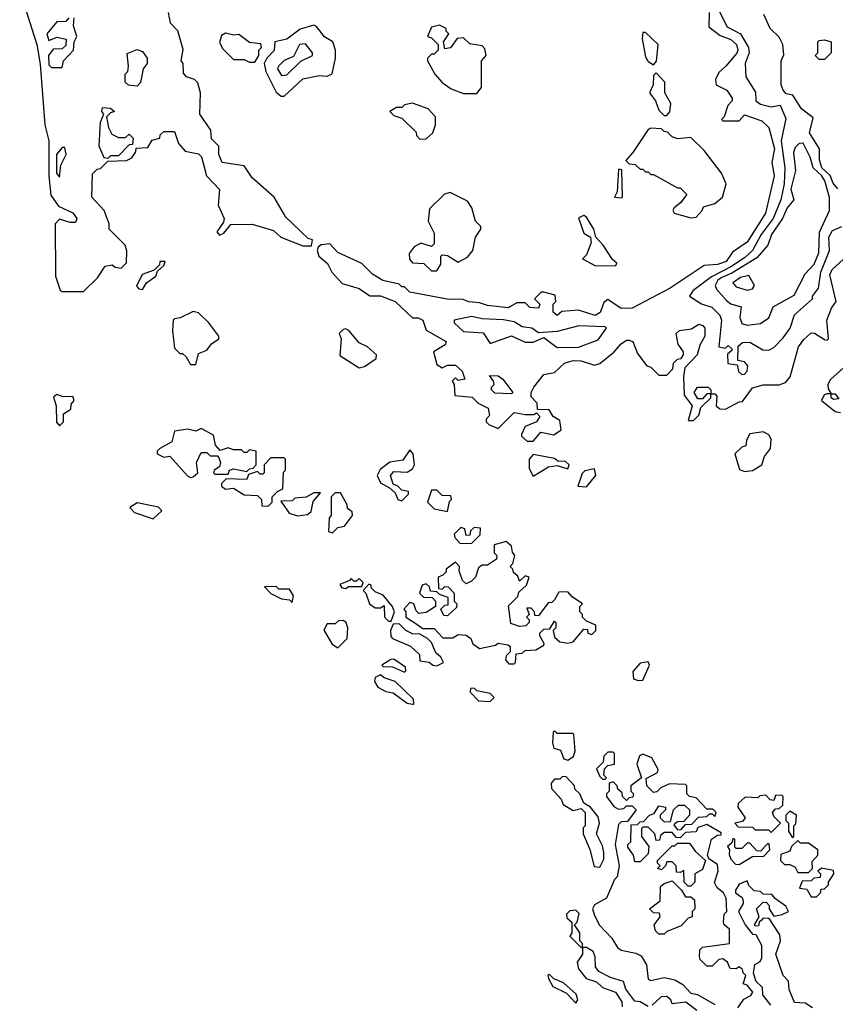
# Model space of a CAD drawing. Extents: x 2889633 to 3052318, y 540750 to 918690.
# Tile 442 of 656: x 2977916 to 2980965, y 797428 to 801108. Entities that reach past the tile are written whole.
import ezdxf

# ---------------------------------------------------------------- set-up
doc = ezdxf.new("R2010")
doc.units = 0

msp = doc.modelspace()

# ---------------------------------------------------------------- linework, layer by layer
at = {"layer": '0CON02XD'}
for points in [[(2977916, 801216), (2977980, 801015), (2977992.4, 800942.4), (2978010, 800715), (2978024.4, 800655), (2978025.5, 800525), (2978032.7, 800452.7), (2978060.7, 800410.7), (2978115, 800386.7), (2978130, 800365), (2978125, 800350), (2978105, 800350), (2978065, 800362.5), (2978048.8, 800345), (2978049.5, 800149.5), (2978067, 800097), (2978075, 800092.5), (2978155, 800092.5), (2978206.4, 800143.6), (2978235, 800187.5), (2978261.7, 800191.7), (2978273, 800183), (2978295, 800180), (2978315, 800200), (2978317, 800243), (2978310, 800265), (2978250, 800325), (2978250, 800345), (2978231.2, 800395), (2978186.2, 800445), (2978188.3, 800531.7), (2978205, 800550), (2978218.3, 800551.7), (2978245, 800580), (2978315, 800582.5), (2978335, 800592.5), (2978350, 800615), (2978351.7, 800628.3), (2978395, 800630), (2978411.7, 800658.3)], [(2978411.7, 800658.3), (2978440, 800665), (2978441.7, 800678.3), (2978455, 800690), (2978495, 800690), (2978510, 800645), (2978535, 800617.5), (2978585, 800606.7), (2978596.1, 800596.1), (2978614.1, 800524.1), (2978663, 800473), (2978657.5, 800415), (2978680, 800365), (2978678.3, 800351.7), (2978652.5, 800315), (2978663, 800303), (2978679.3, 800310.7), (2978705, 800342.5), (2978785, 800343.8), (2978865, 800320), (2978892.5, 800295), (2978975, 800262.5), (2979007, 800263), (2979010, 800285), (2978995, 800290), (2978910.7, 800370.7), (2978867.5, 800445), (2978785, 800517.5), (2978755, 800562.5), (2978672.5, 800575), (2978660, 800605), (2978660, 800635), (2978633, 800663), (2978630, 800695), (2978590, 800755), (2978592.5, 800835), (2978581.7, 800871.7), (2978570, 800885), (2978540, 800895), (2978528.3, 800908.3), (2978527.5, 800945), (2978520, 800955), (2978527, 800997), (2978507, 801067), (2978480, 801095), (2978472.5, 801135)], [(2980493.8, 801135), (2980491.7, 801081.7), (2980535, 801048.8), (2980575, 801033.8), (2980595.8, 801015), (2980600.8, 800995), (2980596.7, 800983.3), (2980555.7, 800934.3), (2980529.5, 800910.5), (2980516.7, 800885), (2980520, 800865), (2980560, 800845), (2980580, 800815), (2980580, 800805), (2980563, 800787), (2980550, 800745), (2980540, 800735), (2980545, 800730), (2980605, 800730), (2980625, 800752.5), (2980690.7, 800730.7), (2980716.7, 800705), (2980737.1, 800625), (2980728, 800575), (2980735.9, 800524.1), (2980703.8, 800385), (2980635, 800276.7), (2980580.5, 800239.5), (2980556.7, 800205), (2980525, 800193.8), (2980475, 800190), (2980347.5, 800105), (2980205, 800030), (2980165, 800028.8), (2980115, 800062.5), (2980099.3, 800050.7), (2980085.8, 800014.2), (2980067, 800003), (2980005, 800022.5), (2979943, 800017), (2979925, 800002.5), (2979910, 800015), (2979910, 800045), (2979920, 800055), (2979918.3, 800078.3), (2979875, 800090), (2979865, 800090), (2979840, 800065), (2979860, 800045), (2979855, 800030), (2979823, 800033), (2979805, 800050), (2979775, 800050), (2979741.7, 800031.7), (2979665, 800040), (2979635, 800050), (2979595, 800053.3), (2979573, 800063), (2979513.9, 800063.9), (2979375, 800090), (2979355, 800110), (2979345, 800110), (2979335, 800120), (2979273.9, 800133.9), (2979235, 800157.5), (2979195, 800197.5), (2979105, 800237.5), (2979075, 800270), (2979043, 800267), (2979031.7, 800258.3), (2979027.5, 800245), (2979033.8, 800223.8), (2979066.4, 800196.4), (2979082.5, 800165), (2979121.7, 800121.7), (2979185, 800103.8), (2979225, 800076.7), (2979265, 800076.7), (2979320, 800055), (2979383.9, 799993.9), (2979405, 799993.3), (2979422.5, 799985), (2979435, 799947.5), (2979510, 799905), (2979506.4, 799893.6), (2979463, 799867), (2979475, 799820), (2979495, 799807.5), (2979515, 799817.5), (2979545, 799817.5), (2979570, 799795), (2979580, 799765), (2979555, 799760), (2979545, 799770), (2979533, 799757), (2979540, 799745), (2979543, 799703), (2979607, 799697), (2979630, 799675), (2979666.7, 799656.7), (2979671.7, 799628.3), (2979660, 799615), (2979660, 799605), (2979670, 799595), (2979705, 799580), (2979765, 799640), (2979805, 799632.5), (2979837.5, 799632.5), (2979848.3, 799638.3), (2979860, 799625), (2979847.5, 799605), (2979805, 799587.5), (2979791.7, 799558.3), (2979791.7, 799551.7), (2979813, 799533), (2979835, 799532.5), (2979863.8, 799566.2), (2979913, 799557), (2979940, 799575), (2979935, 799610), (2979910, 799625), (2979895, 799650), (2979851.7, 799651.7), (2979850, 799675), (2979828.3, 799698.3), (2979827.5, 799715), (2979837.5, 799735), (2979875, 799782.5), (2979915, 799790), (2979952.5, 799825), (2979985, 799833.8), (2980015, 799833.3), (2980065, 799817.5), (2980085, 799823.3), (2980137.5, 799865), (2980165, 799896.7), (2980185, 799910), (2980195, 799910), (2980207.5, 799905), (2980225, 799860), (2980260, 799815), (2980275, 799810), (2980305, 799780), (2980335, 799780), (2980357, 799803), (2980360, 799825), (2980375, 799840), (2980388.3, 799841.7), (2980397.5, 799855), (2980397, 799867), (2980377.5, 799895), (2980370, 799935), (2980383, 799947), (2980427, 799953), (2980455, 799970), (2980470, 799965), (2980477.5, 799955), (2980476.7, 799925), (2980458.3, 799891.7), (2980448.8, 799855), (2980403, 799807), (2980397.5, 799775), (2980400, 799705), (2980430, 799665), (2980415, 799610), (2980435, 799610), (2980455, 799630), (2980461.7, 799658.3), (2980500, 799695), (2980500, 799710), (2980485, 799710), (2980468.3, 799691.7), (2980451.7, 799691.7), (2980437.5, 799715), (2980450, 799735), (2980490, 799735), (2980500, 799725), (2980500, 799710), (2980515, 799710), (2980521.7, 799701.7), (2980520, 799665), (2980533.6, 799653.6), (2980555, 799652.5), (2980605, 799680), (2980618.3, 799681.7), (2980655, 799732.5), (2980695, 799743.3), (2980755, 799743.3), (2980778.3, 799751.7), (2980796.1, 799773.9), (2980827.5, 799885), (2980847, 799913), (2980875, 799937.5), (2980886.7, 799936.7), (2980925, 799912.5), (2980935, 799910), (2980940, 799915), (2980933.3, 799985), (2980950.3, 800029.7), (2980968.8, 800055), (2980944.1, 800154.1), (2980953.3, 800175), (2980995, 800213.3)], [(2980528.8, 801145), (2980561.2, 801081.2), (2980610, 801055), (2980640, 801005), (2980642.5, 800985), (2980627.5, 800945), (2980630, 800895), (2980667, 800837), (2980667.5, 800805), (2980685, 800792.5), (2980725, 800782.5), (2980758.3, 800788.3), (2980779.5, 800739.5), (2980762.5, 800655), (2980776, 800555), (2980774.2, 800495), (2980761.2, 800435), (2980732.5, 800365), (2980687.5, 800305), (2980655, 800246.2), (2980625, 800218), (2980574, 800185), (2980502.7, 800147.3), (2980432.5, 800095), (2980420, 800075), (2980465, 800046.7), (2980503.6, 800033.6), (2980533.6, 800003.6), (2980540, 799985), (2980530, 799885), (2980555, 799880), (2980565, 799890), (2980578.3, 799878.3), (2980578.3, 799871.7), (2980562.5, 799857.5), (2980563, 799823), (2980598.3, 799818.3), (2980603.6, 799793.6), (2980615, 799782.5)], [(2980975, 800476.2), (2980957.3, 800497.3), (2980945.5, 800525.5), (2980914.3, 800555), (2980905.9, 800584.1), (2980906.2, 800625), (2980868.8, 800685), (2980881.7, 800741.7), (2980838.8, 800775), (2980806.4, 800826.4), (2980781.7, 800831.7), (2980770, 800845), (2980762.5, 800865), (2980763, 800923), (2980762.5, 800955), (2980773, 800977), (2980768.8, 801015), (2980755, 801043.3), (2980721.2, 801075), (2980698.1, 801128.1)], [(2978100, 801115), (2978088.3, 801101.7), (2978055, 801100), (2978017.5, 801055), (2978025, 801030), (2978055, 801042.5), (2978090, 801035), (2978088.3, 801011.7), (2978075, 801000), (2978041.7, 800998.3), (2978023.3, 800975), (2978025, 800940), (2978035, 800930), (2978075, 800930)], [(2978075, 800930), (2978080, 800955), (2978117.5, 800995), (2978120, 801025), (2978130, 801045), (2978117.5, 801085), (2978120, 801115)], [(2978905, 800822.5), (2978975, 800887.5), (2979035, 800900), (2979065, 800896.7), (2979083.6, 800906.4), (2979096.7, 800965), (2979096.7, 800995), (2979086.7, 801025), (2979055, 801043.8), (2979025, 801082.5), (2979015, 801087.5), (2978965, 801073.3), (2978915, 801036), (2978870, 801025), (2978866.7, 800993.3), (2978840, 800965), (2978830, 800945), (2978836.2, 800915), (2978875, 800837.5), (2978893, 800823), (2978905, 800822.5)], [(2979625, 800832.5), (2979642.5, 800855), (2979642.5, 800955), (2979660, 800975), (2979655, 801000), (2979645, 801010), (2979598.3, 801018.3), (2979575, 801040), (2979551.7, 801038.3), (2979526.4, 801003.6), (2979505, 801000), (2979500, 801025), (2979520, 801055), (2979510, 801065), (2979510, 801075), (2979485, 801087.5), (2979455, 801080), (2979440, 801045), (2979455, 801040), (2979480, 801015), (2979480, 800995), (2979465, 800980), (2979455, 800980), (2979440, 800965), (2979440, 800955), (2979467.5, 800905), (2979495, 800873.3), (2979529.3, 800849.3), (2979575, 800832.5), (2979625, 800832.5)], [(2978795, 800950), (2978810, 800975), (2978810, 800995), (2978820, 801005), (2978817.5, 801017.5), (2978775, 801023.3), (2978735, 801052.5), (2978715, 801050), (2978685, 801057.5), (2978670.7, 801049.3), (2978663, 801023), (2978675, 801000), (2978715, 800960), (2978755, 800960), (2978775, 800950), (2978795, 800950)], [(2980285, 800940), (2980296.4, 800953.6), (2980302.5, 801015), (2980255, 801060), (2980245, 801060), (2980243, 801037), (2980255, 800970), (2980265, 800952.5), (2980285, 800940)], [(2978895, 800900), (2978915, 800902.5), (2978967, 800953), (2979010, 800975), (2979010, 800985), (2978985, 801017.5), (2978962.5, 801015), (2978939.3, 800970.7), (2978905, 800956.2), (2978883.3, 800935), (2978880, 800925), (2978895, 800900)], [(2980925, 800960), (2980905, 800960), (2980890, 800975), (2980900, 800985), (2980900, 801025), (2980905, 801030), (2980925, 801032.5), (2980950, 801025), (2980950, 800985), (2980925, 800960)], [(2978355, 800860), (2978323, 800863), (2978310, 800875), (2978310, 800905), (2978320, 800915), (2978322.5, 800935), (2978318.3, 800981.7), (2978355, 800997.5), (2978375, 800990), (2978392.5, 800965), (2978392.5, 800945), (2978377.5, 800925), (2978367, 800873), (2978355, 800860)], [(2980335, 800750), (2980346.4, 800763.6), (2980350, 800795), (2980327.5, 800835), (2980327.5, 800875), (2980295, 800910), (2980285, 800900), (2980283.8, 800865), (2980270, 800835), (2980293.3, 800805), (2980305, 800770), (2980325, 800750), (2980335, 800750)], [(2979411.7, 800661.7), (2979435, 800662.5), (2979460, 800685), (2979470, 800715), (2979470, 800745), (2979442.5, 800775), (2979385, 800796.7), (2979355, 800790), (2979345, 800780), (2979325, 800780), (2979300, 800765), (2979315, 800750), (2979345, 800740), (2979398.3, 800688.3), (2979400, 800675), (2979411.7, 800661.7)], [(2978245, 800590), (2978231.7, 800591.7), (2978213.3, 800635), (2978217.5, 800725), (2978230, 800755), (2978222.5, 800765), (2978225, 800780), (2978255, 800777.5), (2978270, 800765), (2978255, 800760), (2978240, 800745), (2978247.5, 800705), (2978260.7, 800680.7), (2978285, 800667.5), (2978311.7, 800668.3), (2978325, 800680), (2978340, 800665), (2978338.3, 800641.7), (2978325, 800640), (2978285, 800600), (2978255, 800600), (2978245, 800590)], [(2980425, 800367.5), (2980445, 800370), (2980467.5, 800395), (2980471.7, 800408.3), (2980515, 800421.2), (2980543.3, 800445), (2980557.5, 800495), (2980540, 800535), (2980475, 800620), (2980425, 800667.5), (2980375, 800662.5), (2980355, 800670), (2980338.3, 800688.3), (2980325, 800690), (2980315, 800700), (2980275, 800702.5), (2980265, 800697.5), (2980208.3, 800611.7), (2980181.7, 800581.7), (2980195, 800570), (2980217, 800567), (2980235, 800550), (2980245, 800550), (2980255, 800540), (2980265, 800540), (2980275, 800530), (2980285, 800530), (2980375, 800480), (2980385, 800480), (2980410, 800455), (2980386.4, 800423.6), (2980362.5, 800405), (2980357.5, 800395), (2980362.5, 800385), (2980425, 800367.5)], [(2980635, 799966.7), (2980685, 799973.3), (2980716.7, 799993.3), (2980732.5, 800035), (2980811.7, 800078.3), (2980851.7, 800158.3), (2980886.2, 800195), (2980903, 800237), (2980905.8, 800314.2), (2980943.8, 800395), (2980943.6, 800443.6), (2980925.5, 800505.5), (2980914.2, 800525), (2980882, 800555), (2980871.2, 800595), (2980845, 800646.7), (2980830, 800645), (2980815, 800630), (2980808.3, 800611.7), (2980816.2, 800545), (2980799.2, 800475), (2980810, 800435), (2980784.5, 800405.5), (2980768, 800365), (2980726.2, 800305), (2980713.3, 800265), (2980671.7, 800218.3), (2980578.6, 800161.4), (2980541.2, 800145), (2980525.7, 800134.3), (2980516.2, 800115), (2980521.2, 800101.2), (2980558.3, 800058.3), (2980575, 800046.7), (2980612.5, 800035), (2980607.5, 799995), (2980615, 799972.5), (2980635, 799966.7)], [(2978065, 800520), (2978070, 800565), (2978090, 800605), (2978085, 800630), (2978075, 800630), (2978053.3, 800605), (2978053.3, 800535), (2978065, 800520)], [(2980165, 800442.5), (2980170, 800445), (2980167.5, 800547.5), (2980155, 800550), (2980150, 800465), (2980140, 800445), (2980165, 800442.5)], [(2979475, 800170), (2979490, 800195), (2979490, 800225), (2979495, 800230), (2979515, 800227.5), (2979555, 800202.5), (2979589.5, 800220.5), (2979610, 800245), (2979620, 800295), (2979640, 800325), (2979640, 800335), (2979620, 800355), (2979606.7, 800405), (2979589.5, 800429.5), (2979525, 800462.5), (2979503.6, 800456.4), (2979448.3, 800401.7), (2979442.5, 800355), (2979465, 800310), (2979465, 800270), (2979455, 800260), (2979415, 800272.5), (2979390.7, 800259.3), (2979372.5, 800235), (2979373, 800213), (2979385, 800200), (2979427, 800197), (2979455, 800170), (2979475, 800170)], [(2980068.3, 800188.3), (2980145, 800190), (2980148.3, 800198.3), (2980131.7, 800211.7), (2980097.5, 800265), (2980070, 800295), (2980062.5, 800325), (2980035, 800370), (2980025, 800376.7), (2980005, 800367.5), (2980025, 800310), (2980050, 800295), (2980052.5, 800275), (2980035, 800230), (2980020, 800215), (2980068.3, 800188.3)], [(2980615, 799782.5), (2980625, 799783.3), (2980635.9, 799794.1), (2980637.5, 799815), (2980625, 799830), (2980600, 799835), (2980601.7, 799888.3), (2980618.3, 799901.7), (2980645, 799902.5), (2980694.1, 799874.1), (2980716.4, 799873.6), (2980735, 799882.5), (2980770.5, 799919.5), (2980796.7, 799955), (2980812.5, 800005), (2980880, 800065), (2980880, 800075), (2980902.5, 800105), (2980910.8, 800165), (2980943.8, 800245), (2980941.2, 800295), (2980955, 800320), (2980990, 800335)], [(2978375, 800100), (2978390, 800125), (2978425, 800150), (2978431.7, 800168.3), (2978455, 800190), (2978460, 800205), (2978440, 800205), (2978438.3, 800191.7), (2978418.3, 800171.7), (2978373.6, 800156.4), (2978352.5, 800112.5), (2978361.7, 800101.7), (2978375, 800100)], [(2980635, 800096.7), (2980655, 800102.5), (2980662.5, 800115), (2980641.7, 800151.7), (2980610, 800145), (2980582.5, 800125), (2980595, 800110), (2980635, 800096.7)], [(2978575, 799820), (2978585, 799860), (2978615, 799872.5), (2978633.6, 799896.4), (2978660, 799915), (2978660, 799925), (2978622.5, 799975), (2978585, 800012.5), (2978565, 800017.5), (2978516.4, 799993.6), (2978495, 799990), (2978490, 799985), (2978487.5, 799945), (2978495, 799880), (2978515, 799860), (2978525, 799860), (2978538.3, 799848.3), (2978555, 799820), (2978575, 799820)], [(2979925, 799882.5), (2980005, 799883.8), (2980078.3, 799911.7), (2980110, 799955), (2980105, 799960), (2980006.4, 799963.6), (2979925, 799942.5), (2979855, 799937.5), (2979830, 799955), (2979795, 799960), (2979765, 799978.8), (2979725, 799986.2), (2979645, 799990), (2979605, 799998.8), (2979540, 799985), (2979540, 799975), (2979575, 799942.5), (2979648.3, 799938.3), (2979675, 799897.5), (2979755, 799926.7), (2979805, 799903.3), (2979835, 799903.3), (2979875, 799920), (2979925, 799882.5)], [(2979185, 799807.5), (2979205, 799812.5), (2979248.3, 799841.7), (2979250, 799855), (2979216.1, 799886.1), (2979185, 799900), (2979146.4, 799946.4), (2979135, 799952.5), (2979125, 799950), (2979110, 799935), (2979117.5, 799915), (2979113, 799853), (2979185, 799807.5)], [(2980995, 799807.5), (2980947, 799763), (2980937.5, 799745), (2980938.3, 799728.3), (2980950, 799710), (2980965, 799710), (2980978.3, 799691.7), (2980958.3, 799688.3), (2980950, 799695), (2980950, 799710), (2980935, 799710), (2980923.6, 799706.4), (2980913.3, 799685), (2980963.9, 799643.9), (2980985, 799640)], [(2979755, 799710), (2979691.7, 799711.7), (2979680, 799725), (2979680, 799735), (2979690, 799745), (2979687, 799757), (2979671.7, 799778.3), (2979705, 799776.7), (2979722.5, 799765), (2979760, 799715), (2979755, 799710)], [(2978065, 799590), (2978080, 799605), (2978080, 799635), (2978107, 799653), (2978108.3, 799671.7), (2978120, 799685), (2978115, 799700), (2978078.3, 799698.3), (2978055, 799707.5), (2978043, 799697), (2978052.5, 799665), (2978053.6, 799603.6), (2978065, 799590)], [(2978555, 799397.5), (2978565, 799400), (2978582.5, 799415), (2978577, 799453), (2978595, 799490), (2978615, 799490), (2978628.3, 799478.3), (2978655, 799477.5), (2978660.7, 799470.7), (2978667, 799453), (2978662.5, 799437.5), (2978642.5, 799425), (2978640, 799415), (2978645, 799410), (2978695, 799410), (2978700, 799425), (2978715, 799430), (2978765, 799420), (2978775, 799430), (2978788.3, 799431.7), (2978800, 799445), (2978800, 799495), (2978775, 799500), (2978765, 799490), (2978755, 799490), (2978745, 799500), (2978715, 799500), (2978695, 799507.5), (2978665, 799497.5), (2978648.3, 799518.3), (2978640, 799555), (2978595, 799580), (2978575, 799570), (2978545, 799577.5), (2978495, 799570), (2978485, 799530), (2978440, 799505), (2978430, 799495), (2978430, 799485), (2978455, 799472.5), (2978477, 799477), (2978543.6, 799403.6), (2978555, 799397.5)], [(2980625, 799420), (2980655, 799423.3), (2980690, 799445), (2980700, 799475), (2980722.5, 799505), (2980725, 799540), (2980716.4, 799556.4), (2980695, 799567.5), (2980645, 799560), (2980633, 799537), (2980630, 799515), (2980615, 799510), (2980590, 799485), (2980607, 799427), (2980625, 799420)], [(2979345, 799310), (2979370, 799335), (2979370, 799345), (2979345, 799350), (2979330, 799365), (2979311.7, 799371.7), (2979302.5, 799405), (2979315, 799420), (2979365, 799417.5), (2979385, 799430), (2979392.5, 799445), (2979387.5, 799485), (2979375, 799500), (2979348.3, 799461.7), (2979300, 799455), (2979263.6, 799426.4), (2979252.5, 799405), (2979265, 799377.5), (2979298.3, 799358.3), (2979320, 799340), (2979330, 799315), (2979345, 799310)], [(2978845, 799290), (2978860, 799305), (2978860, 799325), (2978880, 799345), (2978900, 799355), (2978902.5, 799417.5), (2978910, 799425), (2978910, 799465), (2978905, 799470), (2978855, 799470), (2978830, 799445), (2978830, 799415), (2978825, 799410), (2978815, 799410), (2978805, 799420), (2978771.7, 799408.3), (2978765, 799390), (2978688.3, 799391.7), (2978670, 799375), (2978670, 799365), (2978685, 799353.3), (2978715, 799357.5), (2978755, 799332.5), (2978805, 799330), (2978820, 799315), (2978821.7, 799291.7), (2978845, 799290)], [(2979835, 799402.5), (2979893, 799437), (2979925, 799442.5), (2979965, 799430), (2979970, 799445), (2979957, 799457), (2979928.3, 799458.3), (2979915, 799467.5), (2979835, 799482.5), (2979820, 799465), (2979820.7, 799430.7), (2979835, 799402.5)], [(2980035, 799362.5), (2980070, 799405), (2980065, 799430), (2980028.3, 799421.7), (2980018.3, 799411.7), (2980002.5, 799365), (2980035, 799362.5)], [(2978955, 799253.8), (2978991.7, 799258.3), (2979005, 799270), (2979013, 799307), (2979040, 799340), (2979015, 799340), (2978987, 799323), (2978945, 799320), (2978935, 799310), (2978891.7, 799308.3), (2978923.6, 799263.6), (2978955, 799253.8)], [(2979085, 799190), (2979105, 799210), (2979130, 799215), (2979160, 799255), (2979158.3, 799268.3), (2979141.7, 799281.7), (2979140, 799295), (2979115, 799340), (2979095, 799340), (2979080, 799325), (2979080, 799255), (2979073.3, 799246.7), (2979070, 799195), (2979085, 799190)], [(2979515, 799270), (2979523, 799307), (2979530, 799315), (2979528.3, 799328.3), (2979495, 799330), (2979475, 799350), (2979455, 799350), (2979440, 799305), (2979465, 799280), (2979515, 799270)], [(2978415, 799242.5), (2978447.5, 799272.5), (2978435, 799286.2), (2978355, 799302.5), (2978327.5, 799285), (2978345, 799266.7), (2978415, 799242.5)], [(2979605, 799150), (2979637, 799183), (2979638.3, 799208.3), (2979615, 799210), (2979601.7, 799198.3), (2979598.3, 799181.7), (2979585, 799180), (2979580, 799205), (2979565, 799210), (2979540, 799185), (2979543, 799173), (2979561.7, 799151.7), (2979605, 799150)], [(2979765, 798700), (2979770, 798705), (2979771.7, 798738.3), (2979795, 798740), (2979805, 798750), (2979845, 798752.5), (2979875, 798770), (2979877, 798777), (2979860, 798805), (2979860, 798815), (2979875, 798830), (2979898.3, 798831.7), (2979915, 798860), (2979920, 798855), (2979920, 798835), (2979910, 798825), (2979915, 798800), (2979935, 798782.5), (2979965, 798777.5), (2979985, 798782.5), (2980025, 798830), (2980038.3, 798828.3), (2980040, 798815), (2980055, 798810), (2980070, 798825), (2980070, 798845), (2980035, 798860), (2980020, 798875), (2980020, 798885), (2980010, 798895), (2980010, 798915), (2980020, 798925), (2979980.7, 798950.7), (2979965, 798970), (2979931.7, 798968.3), (2979915, 798940), (2979905, 798930), (2979891.7, 798928.3), (2979855, 798880), (2979841.7, 798881.7), (2979840, 798895), (2979828.3, 798908.3), (2979811.7, 798908.3), (2979820, 798885), (2979810, 798875), (2979820, 798865), (2979820, 798855), (2979807.5, 798842.5), (2979785, 798840), (2979751.7, 798851.7), (2979743, 798917), (2979778.3, 798951.7), (2979781.7, 798968.3), (2979810, 798995), (2979820, 799025), (2979805, 799030), (2979785, 799010), (2979778.3, 799028.3), (2979761.7, 799041.7), (2979760, 799055), (2979750, 799065), (2979760, 799075), (2979767.5, 799105), (2979758.3, 799118.3), (2979755, 799140), (2979735, 799157.5), (2979690, 799145), (2979690, 799115), (2979700, 799105), (2979698.3, 799091.7), (2979665, 799070), (2979645, 799070), (2979630.7, 799059.3), (2979620, 799025), (2979605, 799010), (2979585, 799000), (2979571.7, 799011.7), (2979558.3, 799048.3), (2979560, 799065), (2979545, 799080), (2979510, 799055), (2979510, 799045), (2979498.3, 799031.7), (2979480, 799025), (2979481.7, 798981.7), (2979495, 798980), (2979505, 798990), (2979518.3, 798988.3), (2979540, 798965), (2979540, 798935), (2979550, 798925), (2979548.3, 798911.7), (2979515, 798880), (2979501.7, 798881.7), (2979490, 798905), (2979505, 798920), (2979518.3, 798921.7), (2979518.3, 798948.3), (2979485, 798960), (2979475, 798970), (2979451.7, 798971.7), (2979448.3, 798988.3), (2979435, 799000), (2979420, 798995), (2979410, 798965), (2979425, 798950), (2979458.3, 798948.3), (2979470, 798935), (2979470, 798915), (2979435, 798892.5), (2979408.3, 798888.3), (2979398.3, 798898.3), (2979390, 798925), (2979375, 798930), (2979352.5, 798905), (2979360, 798895), (2979360, 798875), (2979393.3, 798853.3), (2979423, 798833), (2979465, 798832.5), (2979498.3, 798798.3), (2979535, 798797.5), (2979555, 798810), (2979585, 798807.5), (2979602.5, 798795), (2979610, 798775), (2979635, 798757.5), (2979695, 798770), (2979705, 798777.5), (2979741.7, 798771.7), (2979750, 798765), (2979750, 798745), (2979735, 798730), (2979732.5, 798715), (2979745, 798700), (2979765, 798700)], [(2979135, 798982.5), (2979145, 798990), (2979195, 798990), (2979200, 799005), (2979185, 799020), (2979175, 799010), (2979165, 799010), (2979155, 799020), (2979148.3, 799011.7), (2979113, 798997), (2979120, 798985), (2979135, 798982.5)], [(2978935, 798930), (2978940, 798955), (2978925, 798980), (2978885, 798980), (2978875, 798990), (2978831.7, 798988.3), (2978855, 798963.3), (2978895, 798943.3), (2978925, 798940), (2978935, 798930)], [(2979305, 798860), (2979317.5, 798895), (2979310, 798915), (2979275, 798957.5), (2979245, 798970), (2979230, 798985), (2979230, 798995), (2979221.7, 798998.3), (2979200, 798975), (2979210, 798965), (2979223.3, 798925), (2979245, 798910), (2979265, 798910), (2979278.3, 798918.3), (2979280, 798875), (2979295, 798860), (2979305, 798860)], [(2979105, 798760), (2979140, 798795), (2979142.5, 798835), (2979136.7, 798855), (2979125, 798862.5), (2979108.3, 798861.7), (2979095, 798850), (2979065, 798850), (2979053.3, 798826.7), (2979083.9, 798773.9), (2979105, 798760)], [(2979475, 798692.5), (2979500, 798705), (2979490, 798725), (2979471.7, 798741.7), (2979455, 798780), (2979440, 798795), (2979411.7, 798811.7), (2979385, 798812.5), (2979360, 798825), (2979335, 798850), (2979311.7, 798848.3), (2979302.5, 798825), (2979303, 798803), (2979310, 798795), (2979376.4, 798766.4), (2979410, 798735), (2979411.7, 798711.7), (2979447, 798707), (2979460, 798695), (2979475, 798692.5)], [(2979355, 798670), (2979360, 798675), (2979358.3, 798688.3), (2979315, 798717.5), (2979303, 798717), (2979270, 798695), (2979275, 798690), (2979309.3, 798689.3), (2979355, 798670)], [(2980228.3, 798638.3), (2980245, 798640), (2980270, 798695), (2980265, 798707.5), (2980235, 798702.5), (2980208.3, 798671.7), (2980210, 798645), (2980228.3, 798638.3)], [(2979390, 798550), (2979388.3, 798568.3), (2979320, 798635), (2979278.3, 798648.3), (2979265, 798660), (2979245, 798650), (2979242.5, 798635), (2979255, 798613.3), (2979285, 798597.5), (2979312.5, 798592.5), (2979365, 798553.3), (2979385, 798550), (2979390, 798550)], [(2979675, 798560), (2979690, 798575), (2979675, 798590), (2979625, 798600), (2979615, 798610), (2979601.7, 798608.3), (2979600, 798595), (2979631.7, 798561.7), (2979675, 798560)], [(2979965, 798340), (2979986.1, 798353.9), (2979992.5, 798375), (2979987.5, 798435), (2979985, 798440), (2979925, 798440), (2979915, 798450), (2979910, 798445), (2979907.5, 798405), (2979912.5, 798385), (2979938.3, 798378.3), (2979950, 798345), (2979965, 798340)], [(2980600, 797415), (2980623.3, 797446.7), (2980649.3, 797460.7), (2980657, 797473), (2980635, 797500), (2980620, 797505), (2980630, 797535), (2980620, 797545), (2980618.3, 797558.3), (2980605, 797567.5), (2980595, 797560), (2980571.7, 797561.7), (2980562.5, 797585), (2980545, 797597.5), (2980530, 797595), (2980505, 797570), (2980485, 797570), (2980460, 797595), (2980457.5, 797605), (2980458.3, 797631.7), (2980468.3, 797641.7), (2980570, 797655), (2980569.3, 797709.3), (2980550, 797725), (2980547.5, 797735), (2980550, 797765), (2980560, 797775), (2980557.5, 797825), (2980547.5, 797845), (2980523.6, 797863.6), (2980513, 797883), (2980526.7, 797925), (2980525, 797950), (2980491.7, 797971.7), (2980487.5, 797985), (2980502.5, 798045), (2980525, 798060), (2980538.3, 798061.7), (2980538.3, 798068.3), (2980485, 798100), (2980451.7, 798088.3), (2980445, 798072.5), (2980405, 798070), (2980385, 798050), (2980371.7, 798051.7), (2980355, 798070), (2980325, 798070), (2980311.7, 798058.3), (2980308.3, 798041.7), (2980295, 798040), (2980290, 798065), (2980265, 798090), (2980245, 798090), (2980240, 798085), (2980240, 798055), (2980267.5, 798017.5), (2980265, 797990), (2980235, 797960), (2980215, 797960), (2980210, 797985), (2980190, 798015), (2980190, 798025), (2980200, 798035), (2980201.7, 798098.3), (2980225, 798100), (2980235, 798110), (2980248.3, 798111.7), (2980270, 798135), (2980288.3, 798141.7), (2980305, 798170), (2980330, 798165), (2980330, 798155), (2980310, 798135), (2980310, 798125), (2980325, 798110), (2980348.3, 798111.7), (2980360, 798155), (2980378.3, 798171.7), (2980401.7, 798171.7), (2980420, 798155), (2980420, 798135), (2980398.3, 798111.7), (2980375, 798110), (2980361.7, 798098.3), (2980375, 798080), (2980388.3, 798081.7), (2980405, 798100), (2980428.3, 798101.7), (2980453, 798127), (2980485, 798130), (2980495, 798140), (2980505, 798140), (2980515, 798130), (2980520, 798145), (2980507, 798157), (2980485, 798157.5), (2980445, 798200), (2980420, 798205), (2980410, 798215), (2980410, 798245), (2980405, 798250), (2980345, 798252.5), (2980313, 798237), (2980298.3, 798221.7), (2980285, 798220), (2980260, 798245), (2980258.3, 798271.7), (2980300, 798295), (2980302.5, 798305), (2980279.3, 798349.3), (2980245, 798362.5), (2980233, 798357), (2980222.5, 798325), (2980240, 798275), (2980200, 798245), (2980200, 798225), (2980210, 798215), (2980208.3, 798201.7), (2980195, 798200), (2980185, 798190), (2980170, 798205), (2980168.3, 798218.3), (2980151.7, 798231.7), (2980150, 798245), (2980135, 798260), (2980120, 798255), (2980120, 798225), (2980110, 798215), (2980110, 798205), (2980137, 798167), (2980155, 798157.5), (2980175, 798160), (2980185, 798170), (2980205, 798170), (2980220, 798155), (2980188.3, 798111.7), (2980165, 798110), (2980155, 798100), (2980142.5, 798025), (2980157.5, 797945), (2980150, 797905), (2980140, 797895), (2980110, 797825), (2980065, 797800), (2980057.5, 797785), (2980063.6, 797763.6), (2980082.5, 797725), (2980130, 797675), (2980150.5, 797640.5), (2980165, 797630), (2980219.3, 797619.3), (2980239.5, 797609.5), (2980258.8, 797575), (2980265, 797522.5), (2980275, 797517.5), (2980325, 797527.5), (2980365, 797520), (2980395, 797502.5), (2980425, 797470), (2980450, 797465), (2980515, 797427.5)], [(2980105, 798270), (2980110, 798275), (2980100, 798285), (2980101.7, 798308.3), (2980115, 798320), (2980140, 798325), (2980140, 798365), (2980135, 798370), (2980115, 798370), (2980100, 798355), (2980097.5, 798332.5), (2980072.5, 798307.5), (2980085, 798280), (2980095, 798270), (2980105, 798270)], [(2980085, 797940), (2980099.3, 797970.7), (2980100, 797995), (2980095, 798020), (2980072.5, 798065), (2980083.3, 798105), (2980078.3, 798128.3), (2980050, 798165), (2980025, 798180), (2980010, 798215), (2979991.7, 798231.7), (2979990, 798245), (2979958.3, 798278.3), (2979945, 798280), (2979935, 798270), (2979915, 798270), (2979903.3, 798255), (2979903.8, 798235), (2979940, 798195), (2979947.5, 798175), (2979985, 798152.5), (2980015, 798160), (2980030, 798145), (2980030, 798095), (2980023, 798087), (2980022.5, 798065), (2980047, 798007), (2980063, 797943), (2980085, 797940)], [(2980725, 798070), (2980760, 798105), (2980735, 798130), (2980730, 798145), (2980741.7, 798158.3), (2980755, 798160), (2980768.3, 798171.7), (2980770, 798205), (2980765, 798210), (2980741.7, 798208.3), (2980735, 798190), (2980721.7, 798191.7), (2980705, 798210), (2980683, 798207), (2980675, 798200), (2980628.3, 798201.7), (2980601.7, 798178.3), (2980600, 798165), (2980627.5, 798125), (2980618.3, 798111.7), (2980590, 798105), (2980601.7, 798091.7), (2980655, 798090), (2980665, 798080), (2980715, 798080), (2980725, 798070)], [(2980805, 798050), (2980810, 798055), (2980810, 798095), (2980817, 798103), (2980820, 798135), (2980795, 798150), (2980780, 798135), (2980780, 798115), (2980790, 798105), (2980790, 798075), (2980805, 798050)], [(2980425, 797870), (2980415, 797870), (2980400, 797885), (2980398.3, 797928.3), (2980385, 797920), (2980371.7, 797921.7), (2980370, 797945), (2980355, 797960), (2980335, 797960), (2980330, 797945), (2980315, 797930), (2980300, 797935), (2980310, 797945), (2980300, 797955), (2980300, 797965), (2980355, 798020), (2980365, 798020), (2980375, 798030), (2980420, 798030), (2980440.7, 798000.7), (2980480, 797965), (2980468.3, 797931.7), (2980440, 797915), (2980440, 797885), (2980425, 797870)], [(2980605, 797950), (2980655, 797980), (2980698.3, 797981.7), (2980720, 798005), (2980718.3, 798028.3), (2980711.7, 798028.3), (2980685, 798000), (2980671.7, 798001.7), (2980645, 798030), (2980635, 798030), (2980615, 798010), (2980595, 798010), (2980590, 798015), (2980590, 798045), (2980581.7, 798048.3), (2980578.3, 798031.7), (2980562.5, 798017.5), (2980570, 798005), (2980568.3, 797988.3), (2980575, 797970), (2980591.7, 797951.7), (2980605, 797950)], [(2980865, 797920), (2980880, 797935), (2980878.3, 797961.7), (2980900, 797985), (2980900, 798005), (2980865, 798030), (2980835, 798030), (2980825, 798040), (2980801.7, 798018.3), (2980795, 798000), (2980761.7, 797988.3), (2980760, 797965), (2980775, 797950), (2980795, 797950), (2980815, 797940), (2980825, 797920), (2980865, 797920)], [(2980895, 797830), (2980910, 797845), (2980911.7, 797858.3), (2980925, 797860), (2980940, 797875), (2980940, 797885), (2980960, 797915), (2980958.3, 797928.3), (2980913, 797937), (2980900, 797925), (2980910, 797915), (2980908.3, 797901.7), (2980885, 797900), (2980875, 797890), (2980841.7, 797888.3), (2980831.7, 797861.7), (2980858.3, 797858.3), (2980875, 797830), (2980895, 797830)], [(2980325, 797690), (2980305, 797690), (2980293, 797703), (2980287.5, 797725), (2980310, 797755), (2980308.3, 797768.3), (2980285, 797770), (2980270, 797785), (2980310, 797815), (2980311.7, 797868.3), (2980325, 797880), (2980355, 797890), (2980390, 797855), (2980405, 797830), (2980425, 797830), (2980438.3, 797818.3), (2980440, 797785), (2980430, 797775), (2980430, 797755), (2980415, 797750), (2980388.3, 797721.7), (2980335, 797700), (2980325, 797690)], [(2980880, 797415), (2980851.7, 797431.7), (2980812.5, 797435), (2980793, 797483), (2980790, 797515), (2980770, 797535), (2980742.5, 797615), (2980760, 797665), (2980757, 797687), (2980718.3, 797748.3), (2980695, 797750), (2980688.3, 797741.7), (2980680, 797735), (2980678.3, 797721.7), (2980665, 797720), (2980662.5, 797725), (2980680, 797755), (2980670, 797785), (2980695, 797810), (2980708.3, 797808.3), (2980717.5, 797797.5), (2980717.5, 797785), (2980735, 797757.5), (2980766.7, 797763.3), (2980790, 797775), (2980780, 797795), (2980741.7, 797821.7), (2980728.3, 797838.3), (2980695, 797840), (2980685, 797850), (2980661.7, 797851.7), (2980641.7, 797871.7), (2980635, 797890), (2980605, 797877.5), (2980592.5, 797855), (2980592.5, 797845), (2980616.7, 797826.7), (2980620, 797815), (2980620, 797805), (2980602.5, 797775), (2980627.5, 797725), (2980655, 797690), (2980668.3, 797688.3), (2980689.3, 797649.3), (2980689.3, 797600.7), (2980683, 797587), (2980662.5, 797575), (2980657.5, 797545), (2980667.5, 797515), (2980691.7, 797491.7), (2980693, 797463), (2980722.5, 797425)], [(2980020, 797640), (2980020, 797655), (2980010, 797665), (2980010, 797695), (2979990, 797725), (2980000, 797735), (2980007, 797767), (2979995, 797780), (2979972.5, 797777.5), (2979960, 797765), (2979961.7, 797751.7), (2979980, 797735), (2979980, 797695), (2979972.5, 797682.5), (2980015, 797640), (2980020, 797640)], [(2980265, 797420), (2980235, 797437.5), (2980215, 797440), (2980182.5, 797485), (2980173, 797513), (2980125, 797527.5), (2980080.7, 797550.7), (2980068.3, 797568.3), (2980067.5, 797605), (2980060, 797625), (2980035, 797640), (2980020, 797640), (2980020, 797615), (2980000, 797585), (2980005, 797560), (2980033.9, 797523.9), (2980071.7, 797511.7), (2980095, 797491.2), (2980143, 797473), (2980167, 797437), (2980168.3, 797418.3)], [(2979995, 797432.5), (2980002.5, 797445), (2979996.4, 797466.4), (2979948.3, 797508.3), (2979913, 797523), (2979895, 797540), (2979890, 797535), (2979892.5, 797525), (2979908.8, 797495), (2979959.5, 797469.5), (2979995, 797432.5)], [(2980447.5, 797405), (2980406.2, 797436.2), (2980355, 797430), (2980350, 797445), (2980335, 797457.5), (2980313.9, 797456.1), (2980280, 797425)]]:
    msp.add_lwpolyline(points, dxfattribs=at)

doc.saveas('drawing.dxf')
